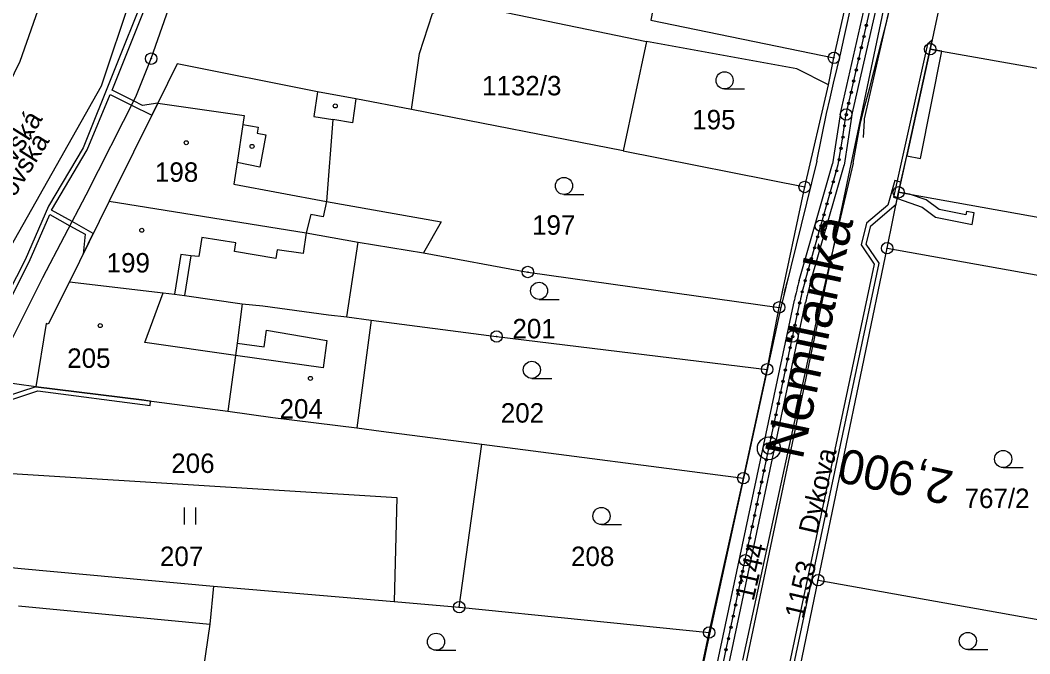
# Model space of a CAD drawing. Extents: x -548552 to -543113, y -1131925 to -1123599.
# Drawn here: x -547684.2 to -547595.9, y -1128708.3 to -1128652.9 of the extents above; entities that cross this region are included whole.
import ezdxf

# ---------------------------------------------------------------- set-up
doc = ezdxf.new("R2010")
doc.units = 0
for name, color, linetype in [('Hranice parcel', 7, 'Continuous'), ('HRANY', 7, 'Continuous'), ('Parcelní čísla', 7, 'Continuous'), ('Pop  PČ popisy', 7, 'Continuous'), ('PROFILY NÁVRH', 7, 'Continuous'), ('STANIČENÍ', 7, 'Continuous'), ('Vnitřní kresba', 7, 'Continuous'), ('Věcná břemena k části', 7, 'Continuous'), ('Značky bodu BP', 7, 'Continuous'), ('Značky budov', 7, 'Continuous'), ('Značky kultur', 7, 'Continuous')]:
    doc.layers.add(name, color=color, linetype=linetype)

msp = doc.modelspace()

# ---------------------------------------------------------------- linework, layer by layer
at = {"layer": 'Hranice parcel'}
for p, q in [((-547613.02, -1128656.157), (-547609.77, -1128641.817)), ((-547601.99, -1128643.027), (-547604.59, -1128655.407)), ((-547629.44, -1128654.747), (-547631.48, -1128664.297)), ((-547604.59, -1128655.407), (-547607.36, -1128667.927)), ((-547604.59, -1128655.407), (-547592.75, -1128657.507)), ((-547613.49, -1128658.537), (-547613.02, -1128656.157)), ((-547615.58, -1128667.457), (-547613.49, -1128658.537)), ((-547649.99, -1128660.697), (-547654.87, -1128659.747)), ((-547631.48, -1128664.297), (-547649.99, -1128660.697)), ((-547631.48, -1128664.297), (-547615.58, -1128667.457)), ((-547617.81, -1128677.987), (-547615.58, -1128667.457)), ((-547608.37, -1128672.817), (-547607.36, -1128667.927)), ((-547607.36, -1128667.927), (-547551.222, -1128677.962)), ((-547676.45, -1128668.687), (-547679.93, -1128675.747)), ((-547655.66, -1128678.817), (-547654.67, -1128672.297)), ((-547654.67, -1128672.297), (-547648.94, -1128673.227)), ((-547614.4, -1128701.847), (-547608.37, -1128672.817)), ((-547608.37, -1128672.817), (-547561.37, -1128681.227)), ((-547618.87, -1128683.407), (-547617.81, -1128677.987)), ((-547655.66, -1128678.817), (-547653.54, -1128679.097)), ((-547653.54, -1128679.097), (-547654.77, -1128688.517)), ((-547620.95, -1128692.927), (-547618.87, -1128683.407)), ((-547682.87, -1128684.927), (-547686.82, -1128684.397)), ((-547645.82, -1128704.207), (-547643.85, -1128689.957)), ((-547643.85, -1128689.957), (-547620.95, -1128692.927)), ((-547623.95, -1128706.427), (-547620.95, -1128692.927)), ((-547617.3, -1128715.797), (-547614.4, -1128701.847)), ((-547614.4, -1128701.847), (-547582.72, -1128707.517)), ((-547667.32, -1128702.367), (-547651.51, -1128703.707)), ((-547651.51, -1128703.707), (-547645.82, -1128704.207)), ((-547645.82, -1128704.207), (-547623.95, -1128706.427)), ((-547626.08, -1128716.407), (-547623.95, -1128706.427))]:
    msp.add_line(p, q, dxfattribs=at)
for points in [[(-547661.19, -1128917.697), (-547662.18, -1128906.207), (-547607.96, -1128648.527), (-547605.32, -1128634.457), (-547602.31, -1128618.847), (-547594.66, -1128568.217), (-547592.34, -1128552.167)], [(-547626.34, -1128638.877), (-547629.05, -1128652.857), (-547613.02, -1128656.157)], [(-547686.82, -1128684.397), (-547682.26, -1128675.387), (-547678.48, -1128668.137), (-547674.14, -1128659.587), (-547672.78, -1128656.237), (-547668.74, -1128644.637)], [(-547649.99, -1128660.697), (-547649.31, -1128655.797), (-547648.16, -1128652.287), (-547646.78, -1128651.157), (-547629.44, -1128654.747)], [(-547613.49, -1128658.537), (-547616.28, -1128657.127), (-547629.44, -1128654.747)], [(-547654.87, -1128659.747), (-547658.24, -1128659.137), (-547670.5, -1128656.687), (-547672.2, -1128660.137), (-547676.45, -1128668.687)], [(-547654.87, -1128659.747), (-547655.16, -1128661.837), (-547656.87, -1128661.567), (-547657.45, -1128668.717), (-547647.4, -1128670.517), (-547648.94, -1128673.227)], [(-547676.45, -1128668.687), (-547659.21, -1128671.467), (-547654.67, -1128672.297)], [(-547648.94, -1128673.227), (-547639.82, -1128674.897), (-547617.81, -1128677.987)], [(-547679.93, -1128675.747), (-547681.79, -1128679.467), (-547681.98, -1128679.407), (-547682.87, -1128684.927)], [(-547679.93, -1128675.747), (-547671.74, -1128676.707), (-547670.75, -1128676.827), (-547669.86, -1128676.947), (-547664.82, -1128677.667)], [(-547664.82, -1128677.667), (-547665.26, -1128681.117), (-547665.39, -1128682.207), (-547666.08, -1128687.057)], [(-547664.82, -1128677.667), (-547663, -1128677.867), (-547657.25, -1128678.627), (-547655.66, -1128678.817)], [(-547653.54, -1128679.097), (-547642.55, -1128680.537), (-547618.87, -1128683.407)], [(-547682.87, -1128684.927), (-547673.62, -1128686.087), (-547666.08, -1128687.057)], [(-547666.08, -1128687.057), (-547662.14, -1128687.607), (-547654.77, -1128688.517)], [(-547654.77, -1128688.517), (-547652.65, -1128688.817), (-547643.85, -1128689.957)], [(-547690.65, -1128692.167), (-547651.28, -1128694.607), (-547651.51, -1128703.707)], [(-547692.79, -1128699.977), (-547684.16, -1128700.827), (-547667.32, -1128702.367)], [(-547667.32, -1128702.367), (-547667.66, -1128705.687), (-547668.63, -1128712.477)]]:
    msp.add_lwpolyline(points, dxfattribs=at)
at = {"layer": 'HRANY'}
for p, q in [((-547614.522, -1128665.198), (-547613.674, -1128661.032)), ((-547611.33, -1128665.387), (-547610.7, -1128661.837))]:
    msp.add_line(p, q, dxfattribs=at)
msp.add_lwpolyline([(-547610.419, -1128663.121), (-547610.343, -1128661.654), (-547610.337, -1128661.497), (-547604.59, -1128636.265)], dxfattribs=at)
at = {"layer": 'PROFILY NÁVRH'}
for p, q in [((-547612.465, -1128661.14), (-547606.698, -1128635.768)), ((-547611.489, -1128661.361), (-547605.717, -1128635.966)), ((-547612.465, -1128661.14), (-547613.136, -1128665.431)), ((-547611.489, -1128661.361), (-547612.134, -1128665.564)), ((-547614.522, -1128665.198), (-547617.709, -1128678.103)), ((-547616.052, -1128675.636), (-547613.136, -1128665.431)), ((-547615.091, -1128675.911), (-547612.134, -1128665.564)), ((-547611.33, -1128665.387), (-547614.474, -1128678.683)), ((-547622.999, -1128708.073), (-547616.478, -1128677.35)), ((-547622.021, -1128708.281), (-547615.5, -1128677.557)), ((-547617.709, -1128678.103), (-547624.265, -1128708.16)), ((-547614.474, -1128678.683), (-547621.018, -1128708.853)), ((-547629.988, -1128740.722), (-547622.999, -1128708.073)), ((-547624.265, -1128708.16), (-547630.995, -1128741.188)), ((-547629.011, -1128740.931), (-547622.021, -1128708.281))]:
    msp.add_line(p, q, dxfattribs=at)
for centre, radius, start, end in [((-548066.744, -1128538.868), 472.332, 344.90957, 350.85166), ((-548174.132, -1128526.851), 576.297, 346.536074, 350.86921)]:
    msp.add_arc(centre, radius, start, end, dxfattribs=at)
for major_axis, ratio, start_param, end_param in [((-10.134, -23.4), 0.999371, 4.842823, 4.912092), ((-9.737, -22.482), 0.999345, 4.842826, 4.912097)]:
    msp.add_ellipse((-547591.548, -1128682.634), major_axis=major_axis, ratio=ratio, start_param=start_param, end_param=end_param, dxfattribs=at)
at = {"layer": 'STANIČENÍ'}
for p, q in [((-547611.977, -1128661.251), (-547606.208, -1128635.867)), ((-547612.26, -1128663.266), (-547611.977, -1128661.251)), ((-547612.637, -1128665.504), (-547612.26, -1128663.266)), ((-547615.571, -1128675.773), (-547612.637, -1128665.504)), ((-547622.51, -1128708.177), (-547615.989, -1128677.454)), ((-547624.302, -1128708.333), (-547624.191, -1128707.817)), ((-547629.5, -1128740.827), (-547622.51, -1128708.177))]:
    msp.add_line(p, q, dxfattribs=at)
for centre, radius in [((-547610.175, -1128653.324), 0.1), ((-547610.397, -1128654.299), 0.1), ((-547610.619, -1128655.274), 0.1), ((-547610.84, -1128656.249), 0.1), ((-547611.062, -1128657.224), 0.1), ((-547611.284, -1128658.2), 0.1), ((-547611.505, -1128659.175), 0.1), ((-547611.727, -1128660.15), 0.1), ((-547611.948, -1128661.125), 0.5), ((-547611.948, -1128661.125), 0.1), ((-547612.098, -1128662.113), 0.1), ((-547612.238, -1128663.103), 0.1), ((-547612.399, -1128664.09), 0.1), ((-547612.565, -1128665.076), 0.1), ((-547612.792, -1128666.048), 0.1), ((-547613.067, -1128667.01), 0.1), ((-547613.342, -1128667.971), 0.1), ((-547613.617, -1128668.933), 0.1), ((-547613.891, -1128669.894), 0.1), ((-547614.166, -1128670.856), 0.5), ((-547614.166, -1128670.856), 0.1), ((-547614.441, -1128671.817), 0.1), ((-547614.716, -1128672.779), 0.1), ((-547614.991, -1128673.74), 0.1), ((-547615.265, -1128674.702), 0.1), ((-547615.54, -1128675.663), 0.1), ((-547615.8, -1128676.629), 0.1), ((-547616.021, -1128677.604), 0.1), ((-547616.229, -1128678.582), 0.1), ((-547616.436, -1128679.561), 0.1), ((-547616.644, -1128680.539), 0.5), ((-547616.644, -1128680.539), 0.1), ((-547616.852, -1128681.517), 0.1), ((-547617.059, -1128682.495), 0.1), ((-547617.267, -1128683.473), 0.1), ((-547617.474, -1128684.451), 0.1), ((-547617.682, -1128685.43), 0.1), ((-547617.89, -1128686.408), 0.1), ((-547618.097, -1128687.386), 0.1), ((-547618.305, -1128688.364), 0.1), ((-547618.72, -1128690.321), 1), ((-547618.512, -1128689.342), 0.1), ((-547618.72, -1128690.321), 0.5), ((-547618.72, -1128690.321), 0.1), ((-547618.928, -1128691.299), 0.1), ((-547619.135, -1128692.277), 0.1), ((-547619.343, -1128693.255), 0.1), ((-547619.55, -1128694.233), 0.1), ((-547619.758, -1128695.212), 0.1), ((-547619.966, -1128696.19), 0.1), ((-547620.173, -1128697.168), 0.1), ((-547620.381, -1128698.146), 0.1), ((-547620.588, -1128699.124), 0.1), ((-547620.796, -1128700.103), 0.5), ((-547620.796, -1128700.103), 0.1), ((-547621.004, -1128701.081), 0.1), ((-547621.211, -1128702.059), 0.1), ((-547621.419, -1128703.037), 0.1), ((-547621.626, -1128704.015), 0.1), ((-547621.834, -1128704.993), 0.1), ((-547622.042, -1128705.972), 0.1), ((-547622.249, -1128706.95), 0.1), ((-547622.457, -1128707.928), 0.1)]:
    msp.add_circle(centre, radius, dxfattribs=at)
for major_axis, ratio in [((-10.536, -24.327), 0.999395), ((-9.936, -22.941), 0.999358), ((-9.236, -21.326), 0.999309)]:
    msp.add_ellipse((-547591.548, -1128682.634), major_axis=major_axis, ratio=ratio, start_param=4.842824, end_param=4.912095, dxfattribs=at)
at = {"layer": 'Vnitřní kresba'}
for p, q in [((-547684.24, -1128656.457), (-547674.98, -1128629.937)), ((-547668.29, -1128632.007), (-547677.17, -1128658.647)), ((-547691.9, -1128672.047), (-547684.24, -1128656.457)), ((-547677.17, -1128658.647), (-547685.8, -1128673.927)), ((-547658.24, -1128659.137), (-547658.56, -1128661.297)), ((-547672.2, -1128660.137), (-547664.64, -1128661.197)), ((-547664.64, -1128661.197), (-547664.76, -1128661.987)), ((-547664.76, -1128661.987), (-547665.27, -1128665.317)), ((-547664.76, -1128661.987), (-547663.43, -1128662.217)), ((-547658.56, -1128661.297), (-547656.87, -1128661.567)), ((-547663.43, -1128662.217), (-547663.51, -1128662.747)), ((-547663.51, -1128662.747), (-547662.76, -1128662.887)), ((-547662.76, -1128662.887), (-547663.27, -1128665.727)), ((-547665.27, -1128665.317), (-547665.56, -1128667.217)), ((-547663.27, -1128665.727), (-547665.27, -1128665.317)), ((-547665.56, -1128667.217), (-547657.45, -1128668.717)), ((-547657.45, -1128668.717), (-547657.72, -1128670.067)), ((-547658.82, -1128669.867), (-547659.21, -1128671.467)), ((-547657.72, -1128670.067), (-547658.82, -1128669.867)), ((-547668.34, -1128671.877), (-547668.61, -1128673.537)), ((-547665.38, -1128672.357), (-547668.34, -1128671.877)), ((-547659.21, -1128671.467), (-547659.48, -1128673.267)), ((-547665.49, -1128673.097), (-547665.38, -1128672.357)), ((-547670.2, -1128673.367), (-547670.75, -1128676.827)), ((-547669.3, -1128673.467), (-547670.2, -1128673.367)), ((-547669.3, -1128673.467), (-547669.86, -1128676.947)), ((-547668.61, -1128673.537), (-547669.3, -1128673.467)), ((-547661.86, -1128673.717), (-547665.49, -1128673.097)), ((-547661.75, -1128672.947), (-547661.86, -1128673.717)), ((-547659.48, -1128673.267), (-547661.75, -1128672.947)), ((-547673.34, -1128681.057), (-547671.74, -1128676.707)), ((-547662.89, -1128681.447), (-547662.68, -1128679.967)), ((-547662.68, -1128679.967), (-547657.4, -1128680.877)), ((-547665.39, -1128682.207), (-547673.34, -1128681.057)), ((-547665.26, -1128681.117), (-547662.89, -1128681.447)), ((-547657.4, -1128680.877), (-547657.74, -1128683.267)), ((-547657.74, -1128683.267), (-547665.39, -1128682.207)), ((-547684.39, -1128704.087), (-547667.66, -1128705.687))]:
    msp.add_line(p, q, dxfattribs=at)
at = {"layer": 'Věcná břemena k části'}
for points in [[(-547670.71, -1128643.997), (-547678.75, -1128664.027), (-547681.77, -1128669.137), (-547683.81, -1128673.837), (-547689.89, -1128685.677)], [(-547676.37, -1128659.367), (-547674.5, -1128660.297), (-547672.72, -1128661.187), (-547672.2, -1128660.137), (-547673.53, -1128660.337), (-547674.32, -1128659.937), (-547676.21, -1128658.997), (-547670.39, -1128644.467)], [(-547688.71, -1128684.377), (-547683.45, -1128674.017), (-547681.65, -1128669.867), (-547679.89, -1128670.847), (-547678.55, -1128671.597), (-547678.74, -1128673.337), (-547677.85, -1128671.527), (-547679.71, -1128670.487), (-547681.51, -1128669.487), (-547678.39, -1128664.207), (-547676.37, -1128659.367)], [(-547685.67, -1128686.287), (-547682.7, -1128685.277), (-547672.88, -1128686.567), (-547672.83, -1128686.187), (-547673.62, -1128686.087), (-547682.87, -1128684.927), (-547685.65, -1128685.847)]]:
    msp.add_lwpolyline(points, dxfattribs=at)
for points in [[(-547607.47, -1128668.477), (-547607.36, -1128667.927), (-547606.65, -1128664.727), (-547604.59, -1128655.407), (-547604.42, -1128654.607), (-547604.82, -1128654.967), (-547607.82, -1128668.357)], [(-547604.59, -1128655.407), (-547606.65, -1128664.727), (-547605.44, -1128664.957), (-547603.57, -1128655.587)], [(-547617.59, -1128717.197), (-547617.81, -1128715.287), (-547609.07, -1128674.117), (-547610.21, -1128672.447), (-547609.8, -1128670.847), (-547607.58, -1128668.967), (-547607.36, -1128667.927), (-547607.16, -1128667.027), (-547607.69, -1128666.887), (-547608.3, -1128669.057), (-547610.16, -1128670.627), (-547610.65, -1128672.527), (-547609.49, -1128674.197), (-547618.21, -1128715.267), (-547617.85, -1128718.447)], [(-547607.47, -1128668.477), (-547605.29, -1128669.217), (-547604.12, -1128670.097), (-547600.92, -1128670.727), (-547600.74, -1128669.727), (-547601.43, -1128669.597), (-547601.49, -1128669.907), (-547603.82, -1128669.437), (-547604.96, -1128668.597), (-547606.42, -1128668.097), (-547607.36, -1128667.927)]]:
    msp.add_lwpolyline(points, close=True, dxfattribs=at)
at = {"layer": 'Značky bodu BP'}
for centre, radius in [((-547604.59, -1128655.407), 0.5), ((-547672.78, -1128656.237), 0.5), ((-547613.02, -1128656.157), 0.5), ((-547604.59, -1128655.407), 0.0303), ((-547672.78, -1128656.237), 0.0303), ((-547613.02, -1128656.157), 0.0303), ((-547615.58, -1128667.457), 0.5), ((-547615.58, -1128667.457), 0.0303), ((-547607.36, -1128667.927), 0.5), ((-547607.36, -1128667.927), 0.0303), ((-547608.37, -1128672.817), 0.5), ((-547608.37, -1128672.817), 0.0303), ((-547639.82, -1128674.897), 0.5), ((-547639.82, -1128674.897), 0.0303), ((-547617.81, -1128677.987), 0.5), ((-547617.81, -1128677.987), 0.0303), ((-547642.55, -1128680.537), 0.5), ((-547642.55, -1128680.537), 0.0303), ((-547618.87, -1128683.407), 0.5), ((-547618.87, -1128683.407), 0.0303), ((-547620.95, -1128692.927), 0.5), ((-547620.95, -1128692.927), 0.0303), ((-547614.4, -1128701.847), 0.5), ((-547614.4, -1128701.847), 0.0303), ((-547645.82, -1128704.207), 0.5), ((-547645.82, -1128704.207), 0.0303), ((-547623.95, -1128706.427), 0.5), ((-547623.95, -1128706.427), 0.0303)]:
    msp.add_circle(centre, radius, dxfattribs=at)
at = {"layer": 'Značky budov'}
for centre in [(-547656.666, -1128660.376), (-547669.716, -1128663.586), (-547663.956, -1128663.906), (-547673.606, -1128671.246), (-547677.246, -1128679.586), (-547658.846, -1128684.196)]:
    msp.add_circle(centre, 0.175, dxfattribs=at)
at = {"layer": 'Značky kultur'}
for p, q in [((-547622.593, -1128658.887), (-547620.843, -1128658.887)), ((-547636.653, -1128668.117), (-547634.903, -1128668.117)), ((-547638.833, -1128677.287), (-547637.083, -1128677.287)), ((-547639.463, -1128684.197), (-547637.713, -1128684.197)), ((-547598.213, -1128691.997), (-547596.463, -1128691.997)), ((-547669.871, -1128696.987), (-547669.871, -1128695.487)), ((-547668.87, -1128696.987), (-547668.87, -1128695.487)), ((-547633.373, -1128696.987), (-547631.623, -1128696.987)), ((-547647.853, -1128707.977), (-547646.103, -1128707.977)), ((-547601.303, -1128707.907), (-547599.553, -1128707.907))]:
    msp.add_line(p, q, dxfattribs=at)
for centre in [(-547622.592, -1128658.137), (-547636.652, -1128667.367), (-547638.832, -1128676.537), (-547639.462, -1128683.447), (-547598.212, -1128691.247), (-547633.372, -1128696.237), (-547647.852, -1128707.227), (-547601.302, -1128707.157)]:
    msp.add_circle(centre, 0.75, dxfattribs=at)

# ---------------------------------------------------------------- texts
at = {"layer": 'Parcelní čísla'}
for s, p in [('1132/3', (-547643.827, -1128659.447)), ('195', (-547625.425, -1128662.417)), ('198', (-547672.455, -1128667.007)), ('197', (-547639.445, -1128671.637)), ('199', (-547676.685, -1128674.937)), ('201', (-547641.165, -1128680.697)), ('205', (-547680.135, -1128683.277)), ('204', (-547661.545, -1128687.707)), ('202', (-547642.185, -1128688.067)), ('206', (-547671.025, -1128692.467)), ('767/2', (-547601.588, -1128695.537)), ('207', (-547672.015, -1128700.607)), ('208', (-547636.035, -1128700.607))]:
    msp.add_text(s, height=1.7, dxfattribs=at).set_placement(p)
for s, p in [('1144', (-547620.061, -1128703.725)), ('1153', (-547615.69, -1128705.306))]:
    msp.add_text(s, height=1.7, rotation=77, dxfattribs=at).set_placement(p)
at = {"layer": 'Pop  PČ popisy'}
for s, height, rotation, p in [('Kyselovská', 1.7, 58, (-547688.331, -1128671.23)), ('Kyselovská', 1.7, 58, (-547687.721, -1128673.15)), ('Nemilanka', 3.4, 78, (-547615.779, -1128691.402)), ('Dykova', 1.7, 77, (-547614.482, -1128697.908))]:
    msp.add_text(s, height=height, rotation=rotation, dxfattribs=at).set_placement(p)
at = {"layer": 'STANIČENÍ'}
msp.add_text('2,900', height=3, rotation=168.01811, dxfattribs=at).set_placement((-547602.416, -1128692.357))

doc.saveas('drawing.dxf')
